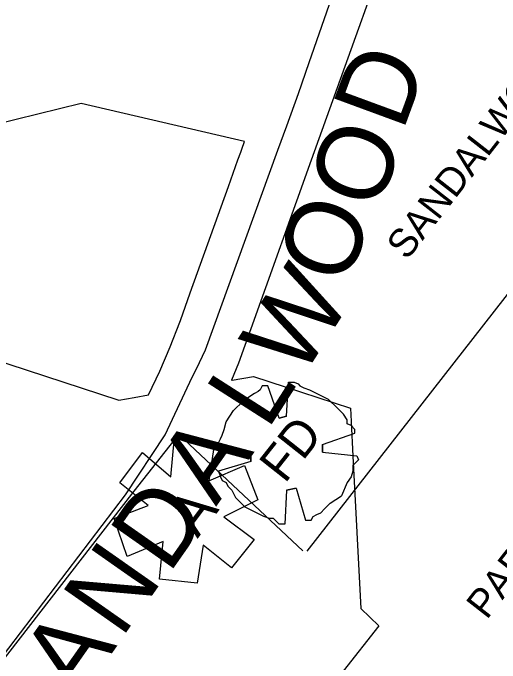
# Model space of a CAD drawing. Extents: x 586326 to 623965, y 4819854 to 4857850.
# Drawn here: x 596748.3 to 597005.5, y 4841647.7 to 4841991 of the extents above; entities that cross this region are included whole.
import ezdxf

# ---------------------------------------------------------------- set-up
doc = ezdxf.new("R2010")
doc.units = 0
for name, color, linetype in [('Ambulance Syms', 7, 'Continuous'), ('Fire Syms', 7, 'Continuous'), ('Lots_Concessions', 7, 'Continuous'), ('Major Rds and Hwys', 7, 'Continuous'), ('Major Rds Lbls', 7, 'Continuous'), ('Park Lbls', 7, 'Continuous'), ('Park Outlines', 7, 'Continuous')]:
    doc.layers.add(name, color=color, linetype=linetype)

msp = doc.modelspace()

# ---------------------------------------------------------------- linework, layer by layer
at = {"layer": 'Ambulance Syms'}
msp.add_lwpolyline([(596875.63, 4841712.92), (596863.63, 4841697.92), (596848.63, 4841709.92), (596845.63, 4841689.92), (596825.63, 4841691.92), (596827.63, 4841711.92), (596808.63, 4841703.92), (596801.63, 4841723.92), (596819.63, 4841730.92), (596804.63, 4841742.92), (596816.63, 4841758.92), (596831.63, 4841745.92), (596833.63, 4841766.92), (596854.63, 4841763.92), (596851.63, 4841743.92), (596870.63, 4841751.92), (596877.63, 4841733.92), (596859.63, 4841724.92), (596875.63, 4841712.92)], dxfattribs=at)
at = {"layer": 'Fire Syms'}
for points in [[(596892.81, 4841778.05), (596888.81, 4841777.05), (596882.81, 4841794.05), (596879.81, 4841794.05), (596878.81, 4841792.05), (596877.81, 4841791.05), (596875.81, 4841790.05), (596872.81, 4841788.05), (596869.81, 4841786.05), (596864.81, 4841781.05), (596864.81, 4841781.05)], [(596888.81, 4841777.05), (596892.81, 4841778.05), (596893.81, 4841796.05), (596896.81, 4841796.05), (596898.81, 4841795.05), (596899.81, 4841794.05), (596901.81, 4841793.05), (596904.81, 4841792.05), (596908.81, 4841790.05), (596914.81, 4841787.05), (596914.81, 4841787.05)], [(596911.81, 4841759.05), (596911.81, 4841763.05), (596928.81, 4841769.05), (596928.81, 4841771.05), (596926.81, 4841773.05), (596924.81, 4841774.05), (596924.81, 4841776.05), (596922.81, 4841779.05), (596919.81, 4841782.05), (596914.81, 4841787.05), (596914.81, 4841787.05)], [(596873.81, 4841754.05), (596873.81, 4841758.05), (596855.81, 4841760.05), (596855.81, 4841763.05), (596856.81, 4841764.05), (596857.81, 4841766.05), (596858.81, 4841768.05), (596859.81, 4841771.05), (596860.81, 4841775.05), (596864.81, 4841781.05), (596864.81, 4841781.05)], [(596911.81, 4841763.05), (596911.81, 4841759.05), (596929.81, 4841757.05), (596930.81, 4841755.05), (596928.81, 4841753.05), (596927.81, 4841752.05), (596927.81, 4841749.05), (596926.81, 4841746.05), (596924.81, 4841743.05), (596921.81, 4841736.05), (596921.81, 4841736.05)], [(596873.81, 4841758.05), (596873.81, 4841754.05), (596856.81, 4841749.05), (596857.81, 4841746.05), (596858.81, 4841744.05), (596860.81, 4841743.05), (596861.81, 4841741.05), (596863.81, 4841739.05), (596865.81, 4841735.05), (596870.81, 4841730.05), (596870.81, 4841730.05)], [(596897.81, 4841740.05), (596892.81, 4841739.05), (596891.81, 4841721.05), (596888.81, 4841721.05), (596887.81, 4841722.05), (596885.81, 4841724.05), (596883.81, 4841724.05), (596880.81, 4841725.05), (596876.81, 4841727.05), (596870.81, 4841730.05), (596870.81, 4841730.05)], [(596892.81, 4841739.05), (596897.81, 4841740.05), (596902.81, 4841723.05), (596905.81, 4841723.05), (596906.81, 4841725.05), (596908.81, 4841726.05), (596910.81, 4841727.05), (596912.81, 4841729.05), (596915.81, 4841732.05), (596921.81, 4841736.05), (596921.81, 4841736.05)]]:
    msp.add_lwpolyline(points, dxfattribs=at)
at = {"layer": 'Lots_Concessions'}
for p, q in [((596903.63, 4841706.67), (597326.7, 4842249.63)), ((596812.21, 4841738.38), (596835.78, 4841768.29)), ((596835.78, 4841768.29), (596901.31, 4841706.84)), ((596672.34, 4841558.01), (596812.21, 4841738.38))]:
    msp.add_line(p, q, dxfattribs=at)
at = {"layer": 'Major Rds and Hwys'}
for points in [[(596842.91, 4841798.61), (596845.12, 4841803.13), (596849.98, 4841813.11), (596888.17, 4841918.53), (596892.85, 4841931.44), (596899.01, 4841948.45), (596904.72, 4841964.84), (596944.89, 4842080.18), (596950.33, 4842095.8)], [(596678.13, 4841566.48), (596807.66, 4841736.43), (596828.61, 4841768.27), (596842.91, 4841798.61)]]:
    msp.add_lwpolyline(points, dxfattribs=at)
at = {"layer": 'Park Outlines'}
for points in [[(596959.76, 4842063.78), (596905.84, 4841913.25), (596873.97, 4841824.25), (596870.76, 4841815.31), (596867.33, 4841806.12), (596863.65, 4841797.02), (596864.01, 4841797.09), (596875.3, 4841799.07), (596900.6, 4841790.78), (596926.49, 4841782.3), (596926.85, 4841775.23), (596927.8, 4841756.97), (596931.97, 4841676.38), (596941.48, 4841667.3), (596884.93, 4841595.47)], [(596725.99, 4841812.09), (596804.1, 4841786.56), (596812.26, 4841787.98), (596819.8, 4841789.29), (596825.85, 4841801.84), (596831.36, 4841814.63), (596836.34, 4841827.64), (596836.68, 4841828.59), (596841.91, 4841843.19), (596862.03, 4841899.36), (596867.1, 4841913.5), (596868.55, 4841917.55), (596869.11, 4841919.14), (596870.56, 4841923.19), (596784.29, 4841943.2), (596681.13, 4841917.86)]]:
    msp.add_lwpolyline(points, dxfattribs=at)

# ---------------------------------------------------------------- texts
at = {"layer": 'Ambulance Syms'}
msp.add_text('A', height=21.97, rotation=53, dxfattribs=at).set_placement((596845.71, 4841713.18))
at = {"layer": 'Fire Syms'}
msp.add_text('FD', height=18.738, rotation=51.6654, dxfattribs=at).set_placement((596891.81, 4841742.05))
at = {"layer": 'Major Rds Lbls'}
for s, rotation, p in [('D', 69.8027, (596954.06, 4841927.88)), ('O', 69.8027, (596940.75, 4841885.41)), ('O', 69.6236, (596924.17, 4841845.76)), ('W', 57.3808, (596900.48, 4841797.1)), ('L', 57.3808, (596882.6, 4841770.1)), ('A', 54.9581, (596855.48, 4841730.1)), ('D', 54.9581, (596830.48, 4841694.1)), ('N', 54.9581, (596805.48, 4841660.1)), ('A', 54.9581, (596783.01, 4841627.78))]:
    msp.add_text(s, height=40, rotation=rotation, dxfattribs=at).set_placement(p)
at = {"layer": 'Park Lbls'}
for s, p in [('SANDALWOOD', (596956.3, 4841859.98)), ('PARK', (596998.48, 4841670.13))]:
    msp.add_text(s, height=15, rotation=52, dxfattribs=at).set_placement(p)

doc.saveas('drawing.dxf')
